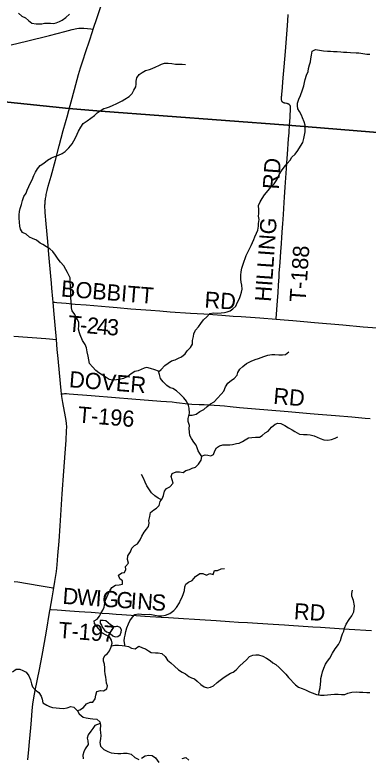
# Model space of a CAD drawing. Extents: x 1442749 to 1756758, y 235267 to 677782.
# Drawn here: x 1596558 to 1603104, y 541188 to 554957 of the extents above; entities that cross this region are included whole.
import ezdxf

# ---------------------------------------------------------------- set-up
doc = ezdxf.new("R2010")
doc.units = 0
for name, color, linetype in [('GM_X_Major_River', 7, 'Continuous'), ('GM_X_Minor_Lake', 7, 'Continuous'), ('GM_X_Minor_River', 7, 'Continuous'), ('GM_X_State_Route', 7, 'Continuous'), ('GM_X_Township', 7, 'Continuous'), ('GM_X_Township_Road', 7, 'Continuous'), ('GM_X_Township_Road_Text', 7, 'Continuous')]:
    doc.layers.add(name, color=color, linetype=linetype)

msp = doc.modelspace()

# ---------------------------------------------------------------- linework, layer by layer
at = {"layer": 'GM_X_Major_River'}
for points in [[(1596516, 542789), (1596585, 542835)], [(1596585, 542835), (1596652, 542834), (1596703, 542811), (1596769, 542779), (1596819, 542710), (1596850, 542639), (1596868, 542566), (1596885, 542510), (1596932, 542451), (1597003, 542403), (1597046, 542336), (1597062, 542281), (1597079, 542211), (1597150, 542167), (1597202, 542142), (1597257, 542129), (1597325, 542119), (1597387, 542116), (1597459, 542108), (1597528, 542121), (1597598, 542142), (1597650, 542132), (1597717, 542065), (1597748, 542012), (1597825, 541948), (1597882, 541933), (1597954, 541921), (1598004, 541918), (1598074, 541913), (1598135, 541863), (1598142, 541799), (1598140, 541719), (1598147, 541660), (1598150, 541608), (1598145, 541546), (1598135, 541476), (1598142, 541408), (1598206, 541350), (1598278, 541310), (1598345, 541287), (1598399, 541280), (1598465, 541276), (1598519, 541275), (1598570, 541280), (1598638, 541279), (1598712, 541261), (1598778, 541203), (1598852, 541166)], [(1598902, 541185), (1598971, 541232), (1599040, 541246), (1599102, 541237), (1599163, 541191), (1599223, 541110)], [(1599660, 541181), (1599726, 541198), (1599783, 541150)]]:
    msp.add_lwpolyline(points, dxfattribs=at)
at = {"layer": 'GM_X_Minor_Lake'}
for points in [[(1598442, 543625), (1598423, 543622), (1598377, 543629), (1598328, 543657), (1598286, 543694), (1598244, 543732), (1598196, 543739), (1598140, 543738), (1598140, 543690), (1598163, 543649), (1598183, 543607), (1598216, 543560), (1598258, 543528), (1598302, 543513), (1598325, 543497)], [(1598325, 543497), (1598371, 543456), (1598419, 543436), (1598463, 543441), (1598508, 543473), (1598528, 543519), (1598535, 543563), (1598507, 543607), (1598466, 543628), (1598442, 543625)]]:
    msp.add_lwpolyline(points, dxfattribs=at)
at = {"layer": 'GM_X_Minor_River'}
for points in [[(1596623, 554991), (1596686, 554934), (1596756, 554903), (1596811, 554854), (1596874, 554805), (1596950, 554790), (1597008, 554789), (1597059, 554794), (1597109, 554803), (1597169, 554806), (1597219, 554803), (1597271, 554797), (1597323, 554810), (1597384, 554833), (1597436, 554858), (1597503, 554911), (1597573, 554970)], [(1599866, 548999), (1599877, 549049), (1599908, 549117), (1599958, 549180), (1600001, 549242), (1600056, 549305), (1600113, 549366), (1600170, 549426), (1600238, 549436), (1600306, 549429), (1600381, 549436), (1600443, 549445), (1600493, 549456), (1600546, 549472), (1600596, 549511), (1600655, 549560), (1600685, 549632), (1600718, 549705), (1600737, 549757), (1600756, 549819), (1600769, 549873), (1600762, 549949), (1600749, 550004), (1600742, 550062), (1600743, 550138), (1600752, 550194), (1600766, 550266), (1600785, 550320), (1600806, 550394), (1600823, 550446), (1600844, 550501), (1600881, 550573), (1600904, 550625), (1600937, 550686), (1600962, 550738), (1600985, 550794), (1601002, 550846), (1601037, 550913), (1601062, 550967), (1601074, 551041), (1601073, 551095), (1601082, 551165), (1601075, 551227), (1601078, 551278), (1601079, 551344), (1601074, 551424), (1601101, 551494), (1601139, 551555), (1601184, 551623), (1601249, 551702), (1601300, 551765), (1601362, 551826), (1601397, 551882), (1601432, 551933), (1601457, 552001), (1601498, 552067), (1601547, 552134), (1601606, 552201), (1601658, 552267), (1601693, 552320), (1601750, 552379), (1601803, 552445), (1601852, 552522), (1601892, 552590), (1601915, 552664), (1601926, 552727), (1601935, 552791), (1601938, 552842), (1601935, 552914), (1601916, 552978), (1601888, 553047), (1601868, 553097), (1601829, 553164), (1601804, 553217), (1601795, 553271), (1601798, 553323), (1601817, 553395), (1601851, 553466), (1601889, 553570), (1601912, 553640), (1601927, 553702), (1601938, 553760), (1601961, 553838), (1601991, 553909), (1602001, 553961), (1602019, 554033), (1602034, 554085), (1602043, 554143), (1602054, 554209), (1602069, 554283), (1602128, 554314), (1602204, 554305), (1602276, 554292), (1602350, 554284), (1602408, 554284), (1602464, 554279), (1602532, 554276), (1602596, 554270), (1602648, 554268), (1602706, 554265), (1602776, 554258)], [(1602776, 554258), (1602882, 554256), (1602934, 554253), (1603008, 554240), (1603082, 554227), (1603136, 554228)], [(1597765, 549030), (1597758, 549069), (1597739, 549134), (1597744, 549198), (1597741, 549264), (1597704, 549333), (1597671, 549405), (1597620, 549476), (1597607, 549529), (1597606, 549581), (1597603, 549645), (1597596, 549715), (1597595, 549771), (1597594, 549830), (1597593, 549882), (1597590, 549938), (1597585, 550014), (1597581, 550084), (1597558, 550135), (1597534, 550187), (1597505, 550242), (1597464, 550309), (1597401, 550378), (1597362, 550433), (1597311, 550506), (1597261, 550575), (1597203, 550624), (1597142, 550659), (1597078, 550702), (1597027, 550729), (1596956, 550784), (1596884, 550815), (1596830, 550840), (1596767, 550895), (1596702, 550928), (1596660, 550985), (1596653, 551041), (1596647, 551116), (1596636, 551194), (1596637, 551252), (1596646, 551312), (1596657, 551372), (1596678, 551446), (1596698, 551516), (1596727, 551594), (1596766, 551657), (1596787, 551711), (1596814, 551779), (1596843, 551834), (1596879, 551904), (1596908, 551980), (1596939, 552041), (1596980, 552105), (1597029, 552168), (1597094, 552213), (1597165, 552268), (1597234, 552309), (1597301, 552334), (1597365, 552359), (1597436, 552392), (1597489, 552427), (1597556, 552491), (1597619, 552570), (1597650, 552623), (1597679, 552677), (1597715, 552747), (1597738, 552802), (1597783, 552876), (1597824, 552945), (1597897, 552994), (1598035, 553096), (1598086, 553144), (1598157, 553193), (1598208, 553220), (1598258, 553237), (1598311, 553254), (1598381, 553287), (1598436, 553310), (1598486, 553336), (1598547, 553365), (1598597, 553394), (1598674, 553445), (1598729, 553498), (1598765, 553564), (1598800, 553625), (1598803, 553676), (1598808, 553726), (1598821, 553788), (1598864, 553851), (1598915, 553890), (1598981, 553927), (1599050, 553948), (1599100, 553963), (1599173, 553994), (1599227, 554022), (1599278, 554043), (1599330, 554060), (1599400, 554063), (1599468, 554054), (1599536, 554047), (1599586, 554042)], [(1599586, 554042), (1599657, 554047), (1599719, 554036)], [(1599828, 547110), (1599800, 547166), (1599793, 547226), (1599790, 547295), (1599791, 547353), (1599769, 547425), (1599770, 547479), (1599783, 547531), (1599791, 547581), (1599790, 547670), (1599777, 547720), (1599736, 547803), (1599687, 547865), (1599621, 547930), (1599554, 547993), (1599488, 548038), (1599436, 548049), (1599373, 548094), (1599307, 548157), (1599256, 548221), (1599241, 548292), (1599217, 548354), (1599149, 548381), (1599074, 548404), (1599002, 548425), (1598951, 548413), (1598901, 548390), (1598843, 548362), (1598784, 548349), (1598710, 548310), (1598649, 548260), (1598572, 548223), (1598520, 548210), (1598440, 548199), (1598374, 548193), (1598308, 548202), (1598232, 548251), (1598180, 548280), (1598113, 548329), (1598061, 548369), (1597994, 548434), (1597944, 548497), (1597931, 548567), (1597914, 548636), (1597897, 548716), (1597888, 548791), (1597860, 548851), (1597809, 548924), (1597765, 549030)], [(1599220, 548346), (1599270, 548386), (1599335, 548459), (1599400, 548507), (1599462, 548546), (1599531, 548567), (1599591, 548599), (1599645, 548620), (1599714, 548677), (1599753, 548733), (1599814, 548793), (1599847, 548856), (1599849, 548923), (1599866, 548999)], [(1599785, 547542), (1599843, 547539), (1599919, 547558), (1599988, 547607), (1600057, 547645), (1600123, 547700), (1600186, 547749), (1600249, 547789), (1600314, 547858), (1600381, 547932), (1600430, 547989), (1600461, 548065), (1600507, 548135), (1600570, 548188), (1600623, 548224), (1600678, 548281), (1600690, 548333), (1600727, 548391), (1600784, 548443), (1600852, 548496), (1600937, 548539), (1601012, 548570), (1601072, 548594), (1601171, 548629), (1601243, 548654), (1601321, 548665), (1601378, 548666), (1601448, 548660), (1601518, 548657), (1601572, 548666), (1601637, 548716)], [(1600015, 546783), (1600083, 546806), (1600133, 546799), (1600189, 546791), (1600239, 546812), (1600264, 546878), (1600293, 546936), (1600347, 546975), (1600414, 546991), (1600486, 546992), (1600540, 546995), (1600592, 547001), (1600662, 547016), (1600717, 547025), (1600777, 547053), (1600828, 547086), (1600884, 547122), (1600946, 547131), (1601017, 547132), (1601093, 547137), (1601143, 547163), (1601194, 547212), (1601252, 547248), (1601315, 547319), (1601380, 547373), (1601433, 547392), (1601487, 547390), (1601558, 547353), (1601626, 547308), (1601694, 547269), (1601745, 547238), (1601829, 547191), (1601907, 547186), (1601977, 547185), (1602031, 547177), (1602103, 547158), (1602159, 547135), (1602213, 547111), (1602283, 547086), (1602355, 547079), (1602425, 547092), (1602492, 547117), (1602544, 547139)], [(1597714, 542068), (1597762, 542083), (1597830, 542127), (1597883, 542196), (1597952, 542228), (1598002, 542225), (1598043, 542287), (1598060, 542355), (1598074, 542423), (1598145, 542444), (1598203, 542437), (1598261, 542471), (1598274, 542525), (1598259, 542575), (1598247, 542637), (1598244, 542688), (1598229, 542748), (1598223, 542798), (1598222, 542864), (1598217, 542931), (1598203, 542983), (1598198, 543035), (1598223, 543091), (1598277, 543126), (1598310, 543178), (1598341, 543248), (1598358, 543320), (1598346, 543372), (1598309, 543437), (1598237, 543470), (1598180, 543505), (1598140, 543555), (1598085, 543618), (1598031, 543681), (1598026, 543733), (1598084, 543760), (1598125, 543820), (1598158, 543880), (1598187, 543932), (1598211, 543988), (1598224, 544062), (1598239, 544114), (1598264, 544173), (1598288, 544225), (1598319, 544289), (1598356, 544351), (1598423, 544394), (1598491, 544400), (1598553, 544409), (1598554, 544475), (1598500, 544510), (1598481, 544576), (1598537, 544618), (1598590, 544629), (1598612, 544681), (1598611, 544739), (1598666, 544801), (1598647, 544867), (1598651, 544933), (1598700, 545007), (1598723, 545077), (1598776, 545128), (1598833, 545156), (1598877, 545231), (1598910, 545301), (1598951, 545375), (1598996, 545427), (1599037, 545480), (1599046, 545540), (1599038, 545591), (1599059, 545667), (1599072, 545741), (1599131, 545786), (1599183, 545816), (1599234, 545869), (1599253, 545941), (1599285, 545993), (1599314, 546055), (1599333, 546135), (1599368, 546186), (1599432, 546216), (1599491, 546285), (1599470, 546344), (1599457, 546404), (1599471, 546462), (1599544, 546489), (1599606, 546491), (1599676, 546480), (1599729, 546515), (1599793, 546537), (1599845, 546558), (1599904, 546577), (1599958, 546635), (1600013, 546711), (1600020, 546775), (1599985, 546829), (1599955, 546884), (1599936, 546934), (1599917, 546988), (1599875, 547041), (1599828, 547110)], [(1599274, 545975), (1599215, 546006), (1599150, 546049), (1599090, 546105), (1599053, 546156), (1599002, 546231), (1598970, 546299), (1598941, 546372), (1598906, 546442)], [(1598597, 543270), (1598598, 543293), (1598581, 543364), (1598589, 543418), (1598600, 543468), (1598615, 543532), (1598634, 543600), (1598665, 543674), (1598691, 543729), (1598736, 543797), (1598783, 543851), (1598849, 543860), (1598907, 543853), (1598983, 543848), (1599060, 543856), (1599154, 543836), (1599218, 543824), (1599282, 543825), (1599350, 543834), (1599428, 543867), (1599505, 543925), (1599550, 543980), (1599609, 544064), (1599630, 544116), (1599659, 544170), (1599681, 544241), (1599702, 544293), (1599709, 544361), (1599724, 544413), (1599774, 544447), (1599845, 544476), (1599902, 544552), (1599986, 544611), (1600039, 544606), (1600110, 544576), (1600171, 544607), (1600235, 544592), (1600256, 544664), (1600314, 544665), (1600382, 544697), (1600443, 544702)], [(1602189, 542361), (1602195, 542420), (1602214, 542492), (1602223, 542556), (1602225, 542612), (1602230, 542666), (1602245, 542730), (1602256, 542786), (1602281, 542856), (1602315, 542928), (1602352, 542985), (1602393, 543041), (1602444, 543131), (1602495, 543212), (1602554, 543292), (1602591, 543368), (1602608, 543434), (1602631, 543488), (1602655, 543542), (1602668, 543596), (1602699, 543669), (1602752, 543755), (1602803, 543825), (1602836, 543898), (1602847, 543954), (1602849, 544011), (1602831, 544111), (1602803, 544186), (1602800, 544236), (1602817, 544300)], [(1598346, 543269), (1598411, 543283), (1598480, 543283), (1598544, 543272), (1598594, 543271), (1598662, 543256), (1598717, 543226), (1598787, 543215), (1598854, 543264), (1598920, 543229), (1598978, 543211), (1599033, 543176), (1599085, 543145), (1599165, 543140), (1599215, 543142), (1599279, 543127), (1599343, 543072), (1599388, 543005), (1599450, 542955), (1599517, 542892), (1599592, 542827), (1599658, 542780), (1599718, 542751), (1599779, 542698), (1599831, 542675), (1599885, 542657), (1599937, 542614), (1600004, 542553), (1600066, 542512), (1600130, 542491), (1600186, 542503), (1600236, 542528), (1600309, 542592), (1600362, 542635), (1600439, 542688), (1600503, 542730), (1600554, 542765), (1600604, 542781), (1600659, 542826), (1600726, 542896), (1600788, 542953), (1600851, 543009), (1600908, 543070), (1600965, 543096), (1601025, 543103), (1601075, 543100), (1601153, 543077), (1601220, 543039), (1601286, 542998), (1601340, 542955), (1601391, 542922), (1601455, 542869), (1601526, 542800), (1601576, 542742), (1601631, 542679), (1601760, 542547), (1601811, 542506), (1601879, 542477), (1601945, 542453), (1602015, 542416), (1602067, 542397), (1602150, 542368), (1602222, 542355), (1602287, 542356), (1602353, 542358), (1602415, 542365), (1602479, 542372), (1602547, 542372), (1602609, 542367), (1602670, 542370), (1602726, 542390), (1602802, 542409), (1602885, 542414), (1602941, 542411), (1603003, 542410), (1603079, 542402), (1603137, 542407)], [(1598139, 541827), (1598037, 541795), (1598004, 541738), (1597963, 541686), (1597915, 541620), (1597896, 541558), (1597911, 541508), (1597916, 541442), (1597863, 541360), (1597833, 541302), (1597818, 541242), (1597821, 541174)]]:
    msp.add_lwpolyline(points, dxfattribs=at)
at = {"layer": 'GM_X_State_Route'}
msp.add_lwpolyline([(1596800, 541154), (1596817, 541347), (1596829, 541491), (1596851, 541752), (1596864, 541892), (1596880, 542069), (1596894, 542189), (1596911, 542303), (1596935, 542439), (1597014, 542831), (1597063, 543089), (1597136, 543503), (1597209, 543926), (1597212, 543945), (1597249, 544159), (1597280, 544340), (1597300, 544463), (1597327, 544648), (1597341, 544771), (1597356, 544945), (1597376, 545209), (1597396, 545491), (1597437, 546083), (1597467, 546502), (1597491, 546836), (1597508, 547078), (1597517, 547252), (1597518, 547324), (1597516, 547389), (1597510, 547444), (1597498, 547512), (1597447, 547779), (1597429, 547886), (1597423, 547936), (1597414, 548000), (1597401, 548131), (1597359, 548591), (1597344, 548761), (1597329, 548945), (1597305, 549206), (1597280, 549483), (1597267, 549632), (1597262, 549696), (1597245, 549895), (1597236, 549990), (1597225, 550114), (1597189, 550519), (1597167, 550761), (1597139, 551085), (1597122, 551293), (1597119, 551326), (1597118, 551352), (1597116, 551375), (1597116, 551398), (1597115, 551418), (1597116, 551438), (1597117, 551457), (1597118, 551476), (1597120, 551496), (1597122, 551516), (1597124, 551535), (1597126, 551554), (1597131, 551581), (1597135, 551603), (1597140, 551629), (1597146, 551657), (1597158, 551701), (1597178, 551781), (1597228, 551968), (1597308, 552266), (1597379, 552532), (1597456, 552817), (1597538, 553114), (1597540, 553120), (1597600, 553349), (1597662, 553577), (1597739, 553855), (1597775, 553977), (1597815, 554103), (1597874, 554280), (1597940, 554476), (1597996, 554647), (1598011, 554691), (1598084, 554908), (1598157, 555130)], dxfattribs=at)
at = {"layer": 'GM_X_Township'}
for points in [[(1615321, 557320), (1613178, 554457), (1611427, 552129), (1606228, 552538), (1601615, 552912), (1598153, 553173), (1597558, 553225), (1593926, 553601), (1589106, 554079), (1586588, 554237), (1584797, 554350), (1580170, 554614), (1579969, 554625), (1576704, 554811), (1576814, 555881)], [(1589106, 554079), (1593926, 553601), (1597558, 553225), (1598153, 553173), (1601615, 552912), (1606228, 552538)]]:
    msp.add_lwpolyline(points, dxfattribs=at)
at = {"layer": 'GM_X_Township_Road'}
for points in [[(1601641, 552792), (1601648, 552915), (1601657, 553059), (1601666, 553232), (1601666, 553243), (1601665, 553252), (1601665, 553259), (1601663, 553265), (1601661, 553271), (1601658, 553277), (1601653, 553285), (1601649, 553291), (1601644, 553295), (1601639, 553299), (1601634, 553302), (1601629, 553305), (1601622, 553308), (1601616, 553310), (1601609, 553312), (1601603, 553314), (1601593, 553316), (1601564, 553321), (1601555, 553323), (1601548, 553325), (1601541, 553327), (1601536, 553329), (1601531, 553332), (1601527, 553334), (1601522, 553338), (1601517, 553343), (1601513, 553347), (1601510, 553352), (1601507, 553357), (1601505, 553362), (1601503, 553367), (1601501, 553374), (1601499, 553381), (1601499, 553386), (1601498, 553391), (1601498, 553400), (1601498, 553412), (1601498, 553426), (1601500, 553442), (1601502, 553461), (1601505, 553495), (1601509, 553540), (1601532, 553789), (1601549, 553995), (1601574, 554276), (1601594, 554521), (1601605, 554681), (1601617, 554848), (1601624, 554963)], [(1596492, 554399), (1596772, 554470), (1597199, 554576), (1597485, 554649), (1597622, 554684), (1597704, 554704), (1597741, 554711), (1597765, 554713), (1597786, 554713), (1597834, 554710), (1597902, 554704), (1597963, 554697), (1597988, 554694), (1598011, 554691)], [(1601399, 549320), (1601400, 549330), (1601423, 549661), (1601434, 549812), (1601444, 549949), (1601454, 550103), (1601458, 550178), (1601466, 550296), (1601472, 550375), (1601486, 550565), (1601498, 550722), (1601506, 550833), (1601518, 551019), (1601522, 551088), (1601534, 551262), (1601548, 551484), (1601554, 551579), (1601567, 551763), (1601581, 551939), (1601593, 552113), (1601600, 552217), (1601610, 552375), (1601630, 552663), (1601639, 552774), (1601641, 552792)], [(1597267, 549632), (1597296, 549632), (1597334, 549631), (1597511, 549615), (1597674, 549601), (1597877, 549585), (1598308, 549546), (1598452, 549534), (1598704, 549513), (1599077, 549484), (1599244, 549472), (1599438, 549459), (1599813, 549433), (1600058, 549417), (1600392, 549394), (1600604, 549378), (1600749, 549369), (1601096, 549343), (1601399, 549320)], [(1601399, 549320), (1601547, 549309), (1601710, 549295), (1601913, 549277), (1602112, 549261), (1602632, 549215), (1603014, 549181), (1603269, 549157)], [(1596539, 549008), (1597131, 548960), (1597329, 548945)], [(1597423, 547936), (1597452, 547939), (1597478, 547941), (1597502, 547942), (1597515, 547941), (1597564, 547939), (1597969, 547905), (1598421, 547867), (1598728, 547842), (1599261, 547802), (1599471, 547786), (1599553, 547779), (1599611, 547772), (1599715, 547756), (1599783, 547749), (1599838, 547745), (1599973, 547741), (1600068, 547738), (1600248, 547728), (1600356, 547721), (1600441, 547713), (1600545, 547700), (1600718, 547684), (1600944, 547664), (1601624, 547608), (1602030, 547575), (1602177, 547563), (1602501, 547535), (1602801, 547509), (1603050, 547489), (1603144, 547480)], [(1596547, 544462), (1596612, 544452), (1597010, 544388), (1597230, 544351), (1597253, 544346), (1597280, 544340)], [(1597212, 543945), (1597226, 543944), (1597343, 543935), (1597576, 543918), (1597749, 543907), (1597854, 543900), (1597972, 543891), (1598043, 543886), (1598178, 543876), (1598305, 543865), (1598367, 543861), (1598436, 543857), (1598540, 543849), (1598714, 543838), (1598805, 543831), (1598966, 543819), (1599267, 543800), (1599404, 543791), (1599683, 543774), (1599889, 543760), (1599984, 543754), (1600288, 543735), (1600534, 543720), (1600704, 543708), (1600868, 543698), (1601054, 543686), (1601346, 543668), (1601555, 543655), (1601634, 543650), (1602079, 543622), (1602220, 543613), (1602567, 543591), (1602754, 543579), (1603163, 543553)]]:
    msp.add_lwpolyline(points, dxfattribs=at)

# ---------------------------------------------------------------- texts
at = {"layer": 'GM_X_Township_Road_Text'}
for s, rotation, p in [('RD', 86.0208, (1601449, 551718)), ('HILLING', 85.9828, (1601303, 549636)), ('T-188', 86.0749, (1601945, 549629)), ('BOBBITT', 355.3692, (1597405, 549742)), ('RD', 356.0869, (1600065, 549535)), ('T', 354.8417, (1597533, 549093)), ('2', 354.9453, (1597880, 549061)), ('4', 355.2223, (1598066, 549045)), ('3', 356.2262, (1598255, 549029)), ('-', 354.8677, (1597757, 549072)), ('DOVER', 355.4329, (1597555, 548061)), ('RD', 355.0756, (1601339, 547753)), ('T-196', 355.2362, (1597716, 547407)), ('D', 355.8947, (1597435, 544048)), ('W', 355.8967, (1597698, 544030)), ('I', 355.8905, (1598045, 544005)), ('G', 355.8956, (1598168, 543996)), ('G', 355.8947, (1598431, 543977)), ('I', 355.8905, (1598695, 543958)), ('N', 355.9031, (1598818, 543949)), ('S', 356.4013, (1599084, 543930)), ('RD', 356.5485, (1601723, 543762)), ('T-197', 355.5815, (1597356, 543416))]:
    msp.add_text(s, height=300, rotation=rotation, dxfattribs=at).set_placement(p)

doc.saveas('drawing.dxf')
